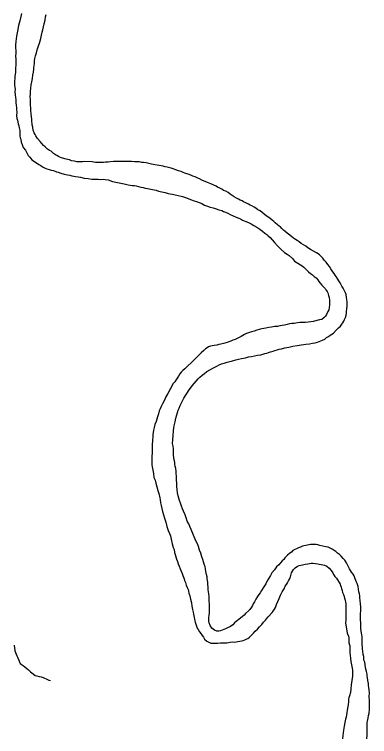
# Model space of a CAD drawing. Extents: x -17 to 88, y -5 to 22.
# Drawn here: x -15.404 to -14.956, y 19.257 to 20.167 of the extents above; entities that cross this region are included whole.
import ezdxf

# ---------------------------------------------------------------- set-up
doc = ezdxf.new("R2010")
doc.units = 0
doc.layers.add('GM_X_Major_River', color=7, linetype='Continuous')
doc.layers.add('GM_X_Minor_River', color=7, linetype='Continuous')

msp = doc.modelspace()

# ---------------------------------------------------------------- linework, layer by layer
at = {"layer": 'GM_X_Major_River'}
for points in [[(-15.39462, 20.16794), (-15.39545, 20.16416), (-15.39669, 20.15886), (-15.39833, 20.15282), (-15.39959, 20.146), (-15.40086, 20.13957), (-15.40174, 20.13275), (-15.40221, 20.12821), (-15.40202, 20.11795), (-15.40208, 20.11453), (-15.40177, 20.11073), (-15.40185, 20.10655), (-15.40192, 20.10276), (-15.40235, 20.10011), (-15.4024, 20.09745), (-15.40247, 20.09365), (-15.40294, 20.08911), (-15.403, 20.08569), (-15.40342, 20.08342), (-15.40346, 20.08152), (-15.40353, 20.07772), (-15.40319, 20.07544), (-15.40287, 20.07239), (-15.40292, 20.06974), (-15.40262, 20.06517), (-15.40229, 20.06251), (-15.40197, 20.05947), (-15.40165, 20.05604), (-15.40134, 20.05224), (-15.40101, 20.04958)], [(-15.36718, 20.15148), (-15.36597, 20.15525), (-15.36512, 20.15979), (-15.36466, 20.16396), (-15.36385, 20.16699)], [(-15.18889, 19.96703), (-15.19115, 19.96783), (-15.19379, 19.96902), (-15.1972, 19.96984), (-15.20022, 19.97103), (-15.20362, 19.97224), (-15.20626, 19.97342), (-15.21118, 19.97465), (-15.21383, 19.97508), (-15.21648, 19.97589), (-15.21875, 19.97631), (-15.22368, 19.97717), (-15.22671, 19.9776), (-15.23088, 19.97844), (-15.23428, 19.97926), (-15.23769, 19.98008), (-15.2411, 19.98053), (-15.24338, 19.98057), (-15.24604, 19.981), (-15.24946, 19.98106), (-15.2525, 19.98112), (-15.25629, 19.98157), (-15.25971, 19.98163), (-15.26427, 19.98172), (-15.26998, 19.98145), (-15.27454, 19.98153), (-15.27872, 19.98161), (-15.28253, 19.9813), (-15.28558, 19.98097), (-15.28901, 19.98066), (-15.29129, 19.98032), (-15.29395, 19.98037), (-15.29699, 19.98043), (-15.30155, 19.98051), (-15.30572, 19.98135), (-15.31522, 19.98153), (-15.31789, 19.9812), (-15.32017, 19.98124), (-15.32245, 19.98128), (-15.32511, 19.98133), (-15.32813, 19.98215), (-15.33155, 19.98259), (-15.33419, 19.98378), (-15.33646, 19.9842), (-15.33835, 19.98461), (-15.34025, 19.98503), (-15.34251, 19.98583), (-15.34441, 19.98625), (-15.34629, 19.98704), (-15.34818, 19.98784), (-15.35006, 19.98901), (-15.35194, 19.99018), (-15.35457, 19.99175), (-15.35756, 19.99446), (-15.35944, 19.99564), (-15.36207, 19.99721), (-15.36505, 20.0003), (-15.36693, 20.00185), (-15.36916, 20.00417), (-15.37101, 20.00687), (-15.37436, 20.01073), (-15.37659, 20.01381), (-15.37769, 20.01573), (-15.3788, 20.01765), (-15.37987, 20.02108), (-15.38056, 20.02489), (-15.38127, 20.02794), (-15.38123, 20.02984), (-15.38158, 20.03175), (-15.3819, 20.03479), (-15.38222, 20.03783), (-15.38253, 20.04164), (-15.38283, 20.04582), (-15.38314, 20.04962), (-15.38347, 20.05229), (-15.3834, 20.05609), (-15.38333, 20.05988), (-15.38365, 20.06331), (-15.38358, 20.06672), (-15.38353, 20.06976), (-15.38261, 20.0781), (-15.38178, 20.08188), (-15.38094, 20.08604), (-15.38049, 20.09021), (-15.37965, 20.09399), (-15.3792, 20.09778), (-15.37917, 20.09968), (-15.37874, 20.10233), (-15.3783, 20.10536), (-15.37824, 20.10839), (-15.37781, 20.11142), (-15.37698, 20.11483), (-15.37577, 20.1186), (-15.37494, 20.12238), (-15.37373, 20.12616), (-15.37213, 20.13068), (-15.37049, 20.13673), (-15.36965, 20.14089), (-15.36883, 20.14467), (-15.36801, 20.1477), (-15.36718, 20.15148)], [(-15.40101, 20.04958), (-15.40105, 20.0473), (-15.40074, 20.04388), (-15.40082, 20.0397), (-15.40051, 20.0359), (-15.39979, 20.0336), (-15.39873, 20.02903), (-15.39802, 20.02674), (-15.39769, 20.02407), (-15.39699, 20.02064), (-15.39669, 20.01608), (-15.39674, 20.0138), (-15.3964, 20.01152), (-15.39568, 20.0096), (-15.39499, 20.0058), (-15.39389, 20.00312), (-15.39245, 19.99929), (-15.38985, 19.99583), (-15.38801, 19.99238), (-15.38617, 19.9893), (-15.38431, 19.98699), (-15.38171, 19.9839), (-15.3772, 19.98078), (-15.3727, 19.97766), (-15.37044, 19.97648), (-15.36819, 19.97492), (-15.36479, 19.97333), (-15.36291, 19.97254), (-15.35989, 19.97134), (-15.35725, 19.97054), (-15.35459, 19.97011), (-15.35082, 19.96852), (-15.34854, 19.9681), (-15.34515, 19.96689), (-15.34099, 19.96568), (-15.33682, 19.96484), (-15.33379, 19.9644), (-15.33114, 19.96359), (-15.32887, 19.96317), (-15.3266, 19.96275), (-15.32356, 19.96232), (-15.32053, 19.96188), (-15.31599, 19.96065), (-15.31068, 19.96018), (-15.30613, 19.95933), (-15.30195, 19.95925), (-15.29815, 19.95918), (-15.29511, 19.95913), (-15.29206, 19.95945), (-15.28941, 19.95902), (-15.28561, 19.95857), (-15.27995, 19.95657), (-15.27162, 19.95489), (-15.26556, 19.95364), (-15.26026, 19.9524), (-15.25533, 19.95155), (-15.25229, 19.9515), (-15.2504, 19.95108), (-15.24737, 19.95026), (-15.24434, 19.94945), (-15.24131, 19.94901), (-15.23904, 19.94821), (-15.23601, 19.94778), (-15.23412, 19.94736), (-15.22769, 19.94572), (-15.22503, 19.94529), (-15.22201, 19.9441), (-15.21785, 19.94326), (-15.21368, 19.94242), (-15.2099, 19.94121), (-15.20497, 19.94036), (-15.19929, 19.93912), (-15.1921, 19.93746), (-15.18681, 19.93585), (-15.1819, 19.93386), (-15.17737, 19.93225), (-15.17435, 19.93106), (-15.17095, 19.92986), (-15.16755, 19.92865), (-15.16417, 19.92669), (-15.16039, 19.92548), (-15.15699, 19.92428), (-15.15321, 19.92307), (-15.14943, 19.92186), (-15.14603, 19.92066), (-15.14263, 19.91984), (-15.14037, 19.91866), (-15.13772, 19.91785), (-15.13508, 19.91666), (-15.13208, 19.9147), (-15.12831, 19.91311), (-15.12453, 19.91153), (-15.12114, 19.91032), (-15.11887, 19.90952), (-15.11662, 19.90758), (-15.11209, 19.90598), (-15.10907, 19.90478), (-15.10568, 19.9032), (-15.1023, 19.90086), (-15.09854, 19.89889), (-15.09478, 19.89654)], [(-14.99869, 19.76906), (-14.99559, 19.77204), (-14.99289, 19.77427), (-14.99133, 19.77652), (-14.99015, 19.77839), (-14.98897, 19.78027), (-14.98779, 19.78253), (-14.9866, 19.78516), (-14.98579, 19.78781), (-14.98536, 19.79084), (-14.98532, 19.79274), (-14.98488, 19.79614), (-14.98481, 19.79994), (-14.98476, 19.8026), (-14.98472, 19.8045), (-14.98505, 19.80754), (-14.98538, 19.8102), (-14.98607, 19.81401), (-14.98679, 19.81592), (-14.98788, 19.8186), (-14.98972, 19.82206), (-14.99119, 19.82436), (-14.9934, 19.82858), (-14.99525, 19.83127), (-14.99635, 19.83319), (-14.99857, 19.83665), (-14.99967, 19.83857), (-15.00116, 19.8405), (-15.00264, 19.8428), (-15.00523, 19.84627), (-15.00708, 19.84934), (-15.00893, 19.85203), (-15.01116, 19.85473), (-15.01339, 19.85743), (-15.01525, 19.85975), (-15.01748, 19.86207), (-15.01935, 19.864), (-15.02123, 19.86517), (-15.02311, 19.86635), (-15.03101, 19.87067), (-15.03402, 19.87263), (-15.03663, 19.87495), (-15.03965, 19.87653), (-15.04265, 19.87848), (-15.04527, 19.88043), (-15.04753, 19.88199), (-15.04979, 19.88317), (-15.05203, 19.88511), (-15.05428, 19.88667), (-15.05691, 19.88862), (-15.06028, 19.89134), (-15.06252, 19.89328), (-15.06477, 19.89522), (-15.06701, 19.89716), (-15.0685, 19.89909), (-15.07038, 19.90026), (-15.07225, 19.90182), (-15.07524, 19.90453), (-15.07711, 19.90609), (-15.07898, 19.90764), (-15.08161, 19.90959), (-15.08348, 19.91114), (-15.08649, 19.9131), (-15.0891, 19.91542), (-15.09173, 19.91737), (-15.09436, 19.91932), (-15.09699, 19.92089), (-15.09961, 19.92283), (-15.10187, 19.92401), (-15.1045, 19.92558), (-15.10676, 19.92676), (-15.10902, 19.92795), (-15.11241, 19.92953), (-15.11505, 19.93071), (-15.11693, 19.93189), (-15.11919, 19.93307), (-15.12145, 19.93425), (-15.12409, 19.93544), (-15.12672, 19.93701), (-15.12935, 19.93858), (-15.13198, 19.94052), (-15.1346, 19.94247), (-15.13723, 19.94404), (-15.14025, 19.94524), (-15.14251, 19.9468), (-15.14514, 19.94799), (-15.14778, 19.94917), (-15.14966, 19.95035), (-15.15645, 19.95351), (-15.15833, 19.95431), (-15.1606, 19.95511), (-15.16362, 19.9563), (-15.16663, 19.95788), (-15.17077, 19.95985), (-15.17341, 19.96104), (-15.17605, 19.96223), (-15.17908, 19.96305), (-15.18134, 19.96423), (-15.18473, 19.96581), (-15.18662, 19.96622), (-15.18889, 19.96703)], [(-15.09478, 19.89654), (-15.09141, 19.89382), (-15.08841, 19.89149), (-15.08579, 19.88954), (-15.08391, 19.88798), (-15.08167, 19.88604), (-15.07906, 19.88296), (-15.07609, 19.87949), (-15.07236, 19.87524), (-15.06789, 19.8706), (-15.06339, 19.8671), (-15.06001, 19.86476), (-15.05776, 19.86319), (-15.05327, 19.85931), (-15.05106, 19.85585), (-15.04692, 19.8535), (-15.04353, 19.85154), (-15.04127, 19.85036), (-15.03903, 19.84842), (-15.03567, 19.84494), (-15.03344, 19.84262), (-15.03081, 19.84067), (-15.02819, 19.83872), (-15.02632, 19.83679), (-15.02369, 19.83484), (-15.02146, 19.83252), (-15.02035, 19.8306), (-15.01849, 19.82829), (-15.01664, 19.82597), (-15.0144, 19.82365), (-15.01253, 19.82172), (-15.01143, 19.8198), (-15.00995, 19.81788), (-15.00884, 19.81596), (-15.00814, 19.81291), (-15.00743, 19.81023), (-15.00673, 19.8068), (-15.00678, 19.80415), (-15.00683, 19.80149), (-15.00729, 19.79732), (-15.00772, 19.79467), (-15.0089, 19.79241), (-15.01048, 19.78903), (-15.01204, 19.78678), (-15.0136, 19.78491), (-15.01668, 19.78268), (-15.01936, 19.78197), (-15.02738, 19.77985), (-15.03043, 19.77952), (-15.03386, 19.77921), (-15.0369, 19.77888), (-15.04033, 19.77857), (-15.04413, 19.77864), (-15.04718, 19.77832), (-15.05137, 19.77763), (-15.05442, 19.77731), (-15.05709, 19.77698), (-15.06015, 19.77628), (-15.06358, 19.77558), (-15.06663, 19.77488), (-15.0693, 19.77455), (-15.07236, 19.77385), (-15.07578, 19.77353), (-15.07998, 19.77285), (-15.0834, 19.77253), (-15.08723, 19.77146), (-15.09218, 19.7708), (-15.09524, 19.76972), (-15.0983, 19.76901), (-15.10174, 19.76794), (-15.10518, 19.76686), (-15.109, 19.76579), (-15.1113, 19.7647), (-15.11399, 19.76361), (-15.11591, 19.76251), (-15.11822, 19.76103), (-15.12244, 19.75883), (-15.12551, 19.75737), (-15.12857, 19.75628), (-15.13125, 19.7552), (-15.13354, 19.75448), (-15.13585, 19.75338), (-15.13852, 19.75267), (-15.14043, 19.75233), (-15.14387, 19.75125), (-15.14616, 19.75092), (-15.14883, 19.75021), (-15.15226, 19.74989), (-15.15455, 19.74955), (-15.15684, 19.74884), (-15.15914, 19.74812), (-15.16106, 19.74702), (-15.16299, 19.74553), (-15.16531, 19.7433), (-15.1684, 19.74032), (-15.18079, 19.7284), (-15.18583, 19.72355), (-15.18892, 19.72057), (-15.19163, 19.71834), (-15.19357, 19.7161), (-15.19551, 19.71386)], [(-15.18749, 19.53257), (-15.18856, 19.53639), (-15.19075, 19.54099), (-15.19184, 19.54405), (-15.19329, 19.54749), (-15.19437, 19.55093), (-15.19583, 19.55437), (-15.19653, 19.55743), (-15.19761, 19.56048), (-15.1983, 19.56429), (-15.19861, 19.5681), (-15.19891, 19.57228), (-15.19922, 19.57608), (-15.19953, 19.57989), (-15.19946, 19.58368), (-15.19943, 19.58558), (-15.19976, 19.58787), (-15.20008, 19.59129), (-15.2004, 19.59471), (-15.2011, 19.59776), (-15.20144, 19.60005), (-15.20177, 19.60233), (-15.20212, 19.60424), (-15.20282, 19.60729), (-15.20279, 19.60919), (-15.20313, 19.61109), (-15.20343, 19.61527), (-15.20336, 19.61945), (-15.20367, 19.62287), (-15.20437, 19.62631), (-15.20428, 19.63086), (-15.2038, 19.63655), (-15.20331, 19.64223), (-15.20286, 19.64602), (-15.20243, 19.64867), (-15.2012, 19.65359), (-15.20035, 19.65813), (-15.19913, 19.66228), (-15.19832, 19.6653), (-15.1975, 19.66833), (-15.19631, 19.67096), (-15.19473, 19.67435), (-15.19236, 19.67925), (-15.19038, 19.68339), (-15.18372, 19.69389), (-15.18178, 19.69614), (-15.17983, 19.69876), (-15.17711, 19.70175), (-15.17477, 19.70474), (-15.17244, 19.70773), (-15.17011, 19.70997), (-15.16741, 19.7122), (-15.16433, 19.71442), (-15.16124, 19.71702), (-15.15777, 19.71923), (-15.15279, 19.72142), (-15.14895, 19.72363), (-15.14587, 19.72547), (-15.14281, 19.72655), (-15.13937, 19.72763), (-15.13555, 19.72869), (-15.13249, 19.7294), (-15.1302, 19.73011), (-15.1279, 19.73083), (-15.12484, 19.73191), (-15.12141, 19.73261), (-15.11759, 19.7333), (-15.11263, 19.73434), (-15.10881, 19.73541), (-15.10499, 19.7361), (-15.10118, 19.73679), (-15.09736, 19.73748), (-15.09355, 19.73817), (-15.09088, 19.73888), (-15.0882, 19.73958), (-15.08591, 19.7403), (-15.08361, 19.74102), (-15.08132, 19.74174), (-15.07788, 19.74243), (-15.07558, 19.74353), (-15.07291, 19.74424), (-15.07023, 19.74495), (-15.06718, 19.74565), (-15.06298, 19.74671), (-15.05801, 19.74776), (-15.05305, 19.74881), (-15.04771, 19.74985), (-15.04276, 19.75051), (-15.03932, 19.75121), (-15.03665, 19.75154), (-15.03208, 19.75183), (-15.02827, 19.75252), (-15.02484, 19.75322), (-15.02216, 19.75393), (-15.01565, 19.75646), (-15.01296, 19.75793), (-15.01065, 19.75979), (-15.00834, 19.76126), (-15.00603, 19.76274), (-15.0018, 19.76532), (-14.99869, 19.76906)], [(-15.19551, 19.71386), (-15.19708, 19.71123), (-15.19943, 19.70748), (-15.20178, 19.7041), (-15.20372, 19.70186), (-15.2053, 19.69885), (-15.20609, 19.69697), (-15.20765, 19.6951), (-15.20884, 19.69208), (-15.21042, 19.68907), (-15.21278, 19.68494), (-15.21476, 19.6808), (-15.21712, 19.67629), (-15.21871, 19.6729), (-15.22028, 19.66989), (-15.22147, 19.66725), (-15.2223, 19.66347), (-15.22351, 19.6597), (-15.22514, 19.65403), (-15.22673, 19.65026), (-15.22756, 19.64648), (-15.22839, 19.64308), (-15.22882, 19.64005), (-15.22926, 19.63702), (-15.22932, 19.63398), (-15.22975, 19.63133), (-15.22979, 19.62867), (-15.23023, 19.62603), (-15.23027, 19.62375), (-15.22997, 19.61919), (-15.23006, 19.61463), (-15.23053, 19.6097), (-15.23061, 19.60553), (-15.23068, 19.60173), (-15.23072, 19.59945), (-15.23001, 19.59678), (-15.22933, 19.59259), (-15.22865, 19.5884), (-15.22798, 19.58345), (-15.22652, 19.58001), (-15.22545, 19.57619), (-15.22296, 19.56703), (-15.22225, 19.56436), (-15.22154, 19.56169), (-15.22082, 19.55978), (-15.22047, 19.55787), (-15.22014, 19.55521), (-15.21983, 19.5514), (-15.21875, 19.54835), (-15.21806, 19.54454), (-15.21699, 19.54072), (-15.21593, 19.53652), (-15.21449, 19.53232), (-15.21306, 19.52697), (-15.21164, 19.52163), (-15.20983, 19.51666), (-15.20839, 19.51284), (-15.2073, 19.50978), (-15.20624, 19.50558), (-15.20482, 19.49986), (-15.20377, 19.49528), (-15.20268, 19.4926), (-15.20199, 19.48879), (-15.20127, 19.4865), (-15.20057, 19.48345), (-15.19949, 19.48039), (-15.19839, 19.47771), (-15.19731, 19.47466), (-15.19623, 19.4716), (-15.19476, 19.46853), (-15.19368, 19.46547), (-15.1926, 19.46242), (-15.19151, 19.45974), (-15.19078, 19.45783), (-15.19006, 19.45553), (-15.18934, 19.45362), (-15.18825, 19.45094), (-15.18716, 19.44789), (-15.18608, 19.44483), (-15.18499, 19.44215), (-15.18427, 19.44024), (-15.18394, 19.43757), (-15.18286, 19.43414), (-15.1818, 19.42994), (-15.18074, 19.42536), (-15.18006, 19.42117), (-15.17938, 19.41698), (-15.17867, 19.41393), (-15.17796, 19.41126), (-15.1766, 19.40288), (-15.17587, 19.40097), (-15.17516, 19.39868), (-15.17445, 19.396), (-15.17335, 19.39371), (-15.17224, 19.39178), (-15.17039, 19.38909), (-15.16892, 19.38679), (-15.16706, 19.38447), (-15.16558, 19.38217), (-15.1641, 19.37986), (-15.16149, 19.37716)], [(-15.01138, 19.49626), (-15.01517, 19.49709), (-15.01895, 19.49792), (-15.0216, 19.49873), (-15.02387, 19.49915), (-15.02691, 19.49921), (-15.02882, 19.49886), (-15.03072, 19.4989), (-15.03682, 19.49787), (-15.03912, 19.49716), (-15.04102, 19.49681), (-15.04333, 19.49572), (-15.04601, 19.49463), (-15.04831, 19.49353), (-15.0506, 19.49281), (-15.05291, 19.49134), (-15.05485, 19.48947), (-15.05678, 19.48799), (-15.05987, 19.48539), (-15.06296, 19.48241), (-15.06453, 19.48016), (-15.06646, 19.4783), (-15.0684, 19.47606), (-15.07073, 19.47344), (-15.07344, 19.47083), (-15.07617, 19.46709), (-15.07929, 19.46335), (-15.08125, 19.45996), (-15.08322, 19.45659), (-15.08518, 19.4532), (-15.08715, 19.44944), (-15.08872, 19.44681), (-15.09029, 19.44419), (-15.09263, 19.44119), (-15.0942, 19.43818), (-15.09576, 19.43593), (-15.09772, 19.43331), (-15.09967, 19.43031), (-15.10126, 19.42692), (-15.10283, 19.42429), (-15.10401, 19.42203), (-15.10518, 19.42016), (-15.10714, 19.41716), (-15.10908, 19.41529), (-15.11256, 19.41194), (-15.1145, 19.41008), (-15.11643, 19.40822), (-15.11875, 19.40636), (-15.12068, 19.40488), (-15.12261, 19.40339), (-15.12453, 19.40191), (-15.12646, 19.40043), (-15.12879, 19.39781), (-15.1315, 19.39559), (-15.1361, 19.39339), (-15.13801, 19.39267), (-15.13993, 19.39194), (-15.14223, 19.39085), (-15.14414, 19.39012), (-15.14605, 19.38978), (-15.14871, 19.38983), (-15.15173, 19.39103), (-15.1551, 19.39375), (-15.15732, 19.39682), (-15.1584, 19.40026), (-15.15874, 19.40255), (-15.15869, 19.40521), (-15.15865, 19.4071), (-15.15823, 19.40937), (-15.15816, 19.41317), (-15.1581, 19.41621), (-15.15804, 19.41962), (-15.15796, 19.4238), (-15.15826, 19.42798), (-15.15821, 19.43064), (-15.15854, 19.4333), (-15.15886, 19.43673), (-15.15953, 19.44168), (-15.15983, 19.44586), (-15.16016, 19.44852), (-15.16011, 19.45156), (-15.16079, 19.45575), (-15.16112, 19.45841), (-15.16183, 19.46109), (-15.16252, 19.4649), (-15.16283, 19.46832), (-15.16354, 19.47099), (-15.16463, 19.47405), (-15.16533, 19.4771), (-15.16641, 19.48016), (-15.16749, 19.4836), (-15.16893, 19.48818), (-15.17076, 19.49201), (-15.17181, 19.49659), (-15.17289, 19.50002), (-15.1751, 19.50348), (-15.18091, 19.51802), (-15.18274, 19.52185), (-15.18421, 19.52492), (-15.18604, 19.52837), (-15.18749, 19.53257)], [(-14.96001, 19.25417), (-14.95954, 19.25872), (-14.95948, 19.26213), (-14.95944, 19.26403), (-14.9594, 19.26669), (-14.95934, 19.26973), (-14.95929, 19.272), (-14.95925, 19.27466), (-14.95883, 19.27655), (-14.95839, 19.27996), (-14.95756, 19.28336), (-14.95713, 19.28639), (-14.95665, 19.29132), (-14.95658, 19.2955), (-14.95652, 19.29853), (-14.95645, 19.30233), (-14.95674, 19.30727), (-14.95665, 19.31183), (-14.95696, 19.31601), (-14.95729, 19.31867), (-14.95762, 19.32134), (-14.95795, 19.324), (-14.95864, 19.32743), (-14.95895, 19.33124), (-14.9593, 19.33314), (-14.95963, 19.33543), (-14.96033, 19.33886), (-14.96139, 19.34343), (-14.96207, 19.34762), (-14.96239, 19.35067), (-14.96312, 19.35258), (-14.96346, 19.35449), (-14.96378, 19.35791), (-14.96449, 19.3602), (-14.9648, 19.36439), (-14.96513, 19.36705), (-14.96546, 19.36971), (-14.96579, 19.37238), (-14.96572, 19.37617), (-14.96567, 19.37883), (-14.9656, 19.38263), (-14.96631, 19.3853), (-14.96698, 19.38987), (-14.96729, 19.39367), (-14.96724, 19.39633), (-14.96758, 19.39861), (-14.96754, 19.40051), (-14.96787, 19.40355), (-14.96782, 19.40621), (-14.96773, 19.41115), (-14.96763, 19.41608), (-14.96756, 19.42026), (-14.96786, 19.42444), (-14.96816, 19.42862), (-14.96848, 19.43167), (-14.96882, 19.43433), (-14.96915, 19.437), (-14.96986, 19.43929), (-14.97056, 19.44272), (-14.97088, 19.44614), (-14.97195, 19.44996), (-14.97342, 19.45226), (-14.97486, 19.45685), (-14.97595, 19.45953), (-14.97705, 19.46145), (-14.97929, 19.46414), (-14.98149, 19.46836), (-14.98369, 19.47258), (-14.98552, 19.47603), (-14.98737, 19.4791), (-14.98961, 19.48143), (-14.99222, 19.48413), (-14.99408, 19.48645), (-14.99671, 19.48801), (-14.99894, 19.49033), (-15.00121, 19.49151), (-15.00346, 19.49307), (-15.00685, 19.49466), (-15.00873, 19.49545), (-15.01138, 19.49626)], [(-15.16149, 19.37716), (-15.15885, 19.37597), (-15.15621, 19.37478), (-15.15203, 19.3747), (-15.15013, 19.37467), (-15.14747, 19.37462), (-15.14404, 19.37493), (-15.1391, 19.37522), (-15.13606, 19.37516), (-15.13415, 19.37551), (-15.13186, 19.37585), (-15.12919, 19.37617), (-15.12653, 19.37613), (-15.12425, 19.37646), (-15.12234, 19.37681), (-15.11967, 19.37714), (-15.11738, 19.37747), (-15.11547, 19.3782), (-15.11356, 19.37892), (-15.11164, 19.37965), (-15.10972, 19.38075), (-15.10779, 19.38223), (-15.10469, 19.38521), (-15.10276, 19.38707), (-15.10043, 19.38969), (-15.09772, 19.3923), (-15.095, 19.39529), (-15.09229, 19.39827), (-15.08995, 19.40127), (-15.08762, 19.4035), (-15.08607, 19.40537), (-15.08412, 19.408), (-15.07908, 19.41322), (-15.0779, 19.41509), (-15.07634, 19.41734), (-15.07478, 19.41959), (-15.07357, 19.42337), (-15.07198, 19.42714), (-15.07039, 19.4309), (-15.06841, 19.43504), (-15.06643, 19.43918), (-15.06407, 19.44332), (-15.0625, 19.44633), (-15.06093, 19.44858), (-15.05975, 19.45083), (-15.05857, 19.45309), (-15.05738, 19.45535), (-15.05581, 19.45835), (-15.05458, 19.46327), (-15.05222, 19.4674), (-15.05028, 19.46964), (-15.04719, 19.47186), (-15.0449, 19.47258), (-15.04108, 19.47327), (-15.03764, 19.47435), (-15.03421, 19.47466), (-15.03193, 19.475), (-15.03002, 19.47534), (-15.02774, 19.4753), (-15.02432, 19.47524), (-15.02167, 19.47481), (-15.01977, 19.47439), (-15.0175, 19.47397), (-15.01523, 19.47355), (-15.01333, 19.47313), (-15.01032, 19.47156), (-15.00732, 19.46922), (-15.00472, 19.46614), (-15.00249, 19.46344), (-15.00177, 19.46115), (-15.00029, 19.45884), (-14.99805, 19.45652), (-14.99363, 19.44922), (-14.9929, 19.44731), (-14.99218, 19.4454), (-14.99183, 19.44349), (-14.99112, 19.4412), (-14.99041, 19.43853), (-14.98932, 19.43585), (-14.9886, 19.43356), (-14.98788, 19.43127), (-14.98716, 19.42898), (-14.98683, 19.42631), (-14.9865, 19.42403), (-14.98616, 19.42174), (-14.9862, 19.41946), (-14.98625, 19.41681), (-14.9863, 19.41415), (-14.98636, 19.41111), (-14.98639, 19.40921), (-14.98644, 19.40656), (-14.98649, 19.4039), (-14.98657, 19.39973), (-14.98556, 19.39287), (-14.98452, 19.38715), (-14.98307, 19.38333), (-14.98273, 19.38143), (-14.98238, 19.37952), (-14.98247, 19.37497), (-14.9814, 19.37115), (-14.98145, 19.36849)], [(-14.98145, 19.36849), (-14.98112, 19.36583), (-14.98118, 19.36279), (-14.98086, 19.35937), (-14.98056, 19.35518), (-14.97986, 19.35175), (-14.97918, 19.34756), (-14.9785, 19.34337), (-14.97778, 19.3407), (-14.97785, 19.33728), (-14.97789, 19.33501), (-14.97793, 19.33311), (-14.97879, 19.32743), (-14.97965, 19.32213), (-14.98012, 19.3172), (-14.98059, 19.31265), (-14.98181, 19.30812), (-14.98261, 19.30585), (-14.98303, 19.30396), (-14.98308, 19.30131), (-14.98355, 19.29676), (-14.98438, 19.2926), (-14.98443, 19.28994), (-14.98486, 19.28729), (-14.9853, 19.28426), (-14.98573, 19.28161), (-14.98654, 19.27897), (-14.98738, 19.27481), (-14.98861, 19.26989), (-14.98908, 19.26496), (-14.98996, 19.25852), (-14.99043, 19.25398)]]:
    msp.add_lwpolyline(points, dxfattribs=at)
at = {"layer": 'GM_X_Minor_River'}
msp.add_lwpolyline([(-15.40414, 19.37217), (-15.40313, 19.36494), (-15.40059, 19.35882), (-15.39986, 19.35691), (-15.39839, 19.35422), (-15.39621, 19.34886), (-15.39245, 19.34652), (-15.39058, 19.34496), (-15.38796, 19.34264), (-15.38609, 19.34108), (-15.38348, 19.33837), (-15.3801, 19.33603), (-15.37748, 19.33409), (-15.37558, 19.33367), (-15.37256, 19.33285), (-15.36991, 19.33205), (-15.36764, 19.33125), (-15.36576, 19.33045), (-15.36349, 19.32965), (-15.3601, 19.32807), (-15.35821, 19.32765)], dxfattribs=at)

doc.saveas('drawing.dxf')
